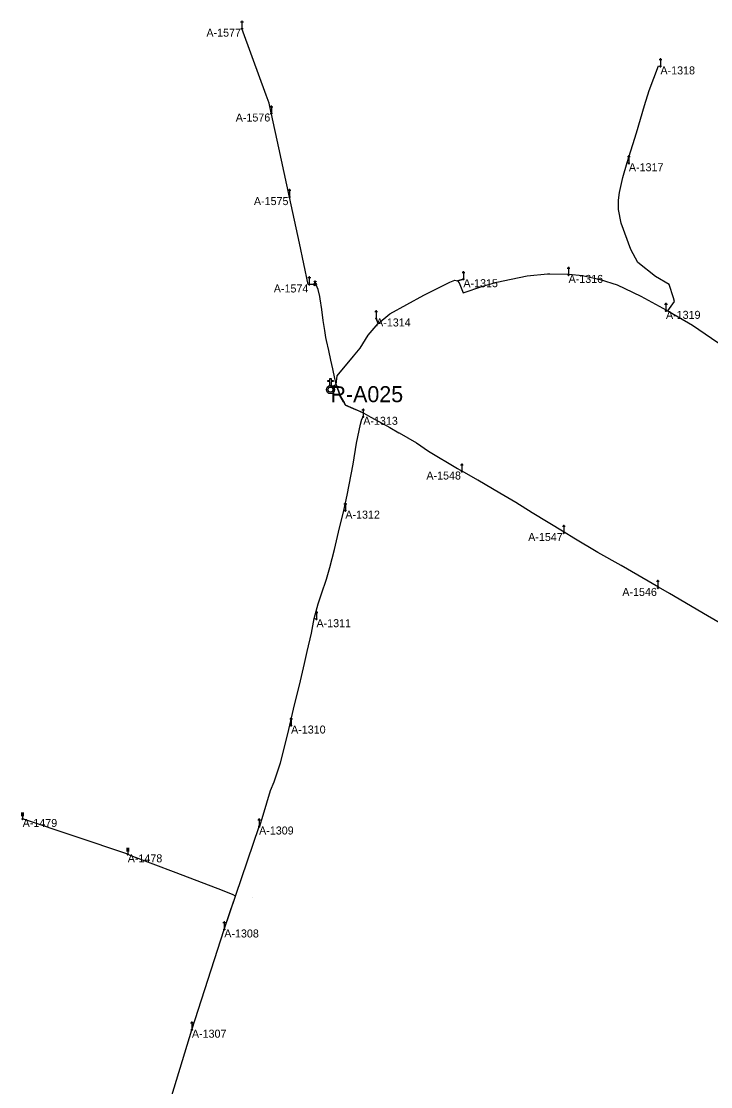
# Model space of a CAD drawing. Extents: x -729889 to -691139, y -995431 to -974354.
# Drawn here: x -725212 to -724953.8, y -975931.3 to -975532.2 of the extents above; entities that cross this region are included whole.
import ezdxf

# ---------------------------------------------------------------- set-up
doc = ezdxf.new("R2010")
doc.units = 0
for name, color, linetype in [('AES venkovní vedení', 7, 'Continuous'), ('Atributy', 7, 'Continuous'), ('Dočasné zaměření bodu', 7, 'Continuous'), ('Kabelové vedení VO', 7, 'Continuous'), ('Skutečně zaměřené kabelové vedení', 7, 'Continuous'), ('Spojka kabelová', 7, 'Continuous'), ('Spínací bod veřejného osvětlení', 7, 'Continuous'), ('Světelný bod na stožáru jiného správce (ČEZ)', 7, 'Continuous'), ('Světelný bod na stožáru sadovém', 7, 'Continuous')]:
    doc.layers.add(name, color=color, linetype=linetype)

# ---------------------------------------------------------------- blocks, each defined once
blk = doc.blocks.new('POINT_DISPLAY')
blk.add_line((0, 0), (0, 0))
blk = doc.blocks.new('6.571')
at = {"layer": 'Světelný bod na stožáru sadovém'}
for p, q in [((-0.51, 2.54), (0.51, 2.54)), ((0, 2.54), (0, 0.2))]:
    blk.add_line(p, q, dxfattribs=at)
for points in [[(0.25, 2.54), (0.25, 2.56), (0.25, 2.58), (0.24, 2.6), (0.24, 2.62), (0.23, 2.64), (0.22, 2.66), (0.21, 2.69), (0.19, 2.7), (0.18, 2.72), (0.16, 2.73), (0.15, 2.75), (0.13, 2.76), (0.11, 2.77), (0.09, 2.78), (0.07, 2.78), (0.05, 2.79), (0.02, 2.79), (0, 2.79), (-0.02, 2.79), (-0.05, 2.79), (-0.07, 2.78), (-0.09, 2.78), (-0.11, 2.77), (-0.13, 2.76), (-0.15, 2.75), (-0.16, 2.73), (-0.18, 2.72), (-0.19, 2.7), (-0.21, 2.69), (-0.22, 2.66), (-0.23, 2.64), (-0.24, 2.62), (-0.24, 2.6), (-0.25, 2.58), (-0.25, 2.56), (-0.25, 2.54)], [(-0.2, 0), (-0.17, -0.1), (-0.08, -0.18), (0.04, -0.19), (0.13, -0.14), (0.19, -0.05), (0.18, 0.07), (0.12, 0.15), (0.02, 0.19), (-0.09, 0.17), (-0.17, 0.09), (-0.18, -0.01), (-0.15, -0.1), (-0.06, -0.17), (0.04, -0.17), (0.12, -0.12), (0.17, -0.03), (0.16, 0.08), (0.1, 0.14), (0.01, 0.17), (-0.09, 0.14), (-0.15, 0.07), (-0.16, -0.01), (-0.12, -0.1), (-0.04, -0.15), (0.04, -0.15), (0.12, -0.1), (0.15, -0.01), (0.14, 0.07), (0.08, 0.13), (-0.01, 0.15), (-0.09, 0.12), (-0.13, 0.06), (-0.14, -0.02), (-0.1, -0.1), (-0.03, -0.13), (0.04, -0.13), (0.11, -0.08), (0.13, 0), (0.12, 0.07), (0.06, 0.12), (-0.02, 0.13), (-0.08, 0.1), (-0.12, 0.05), (-0.12, -0.03), (-0.08, -0.09), (-0.02, -0.11), (0.05, -0.11), (0.1, -0.06), (0.11, 0.01), (0.1, 0.06), (0.05, 0.11), (-0.02, 0.11), (-0.07, 0.09), (-0.1, 0.04), (-0.1, -0.03), (-0.06, -0.08), (-0.02, -0.1), (0.05, -0.08), (0.09, -0.04), (0.1, 0.01), (0.08, 0.06), (0.03, 0.09), (-0.02, 0.09), (-0.06, 0.07), (-0.08, 0.02), (-0.08, -0.03), (-0.05, -0.06), (-0.01, -0.08), (0.04, -0.06), (0.07, -0.03), (0.07, 0.01), (0.06, 0.05), (0.02, 0.07), (-0.02, 0.07), (-0.05, 0.05), (-0.07, 0.02), (-0.06, -0.03), (-0.04, -0.05), (0, -0.06), (0.04, -0.04), (0.05, -0.02), (0.06, 0.01), (0.04, 0.04), (0.01, 0.05), (-0.02, 0.05), (-0.04, 0.04), (-0.05, 0.01), (-0.04, -0.02), (-0.02, -0.03), (0.01, -0.04), (0.03, -0.03), (0.04, -0.01), (0.04, 0.01), (0.02, 0.03), (0.01, 0.04), (-0.01, 0.03), (-0.02, 0.02), (-0.03, 0.01), (-0.02, -0.01), (-0.01, -0.02)], [(-0.01, -0.02), (0.01, -0.02), (0.01, -0.01), (0.02, 0), (0.02, 0.01), (0.01, 0.02), (0, 0.02), (-0.01, 0.01), (-0.01, 0.01), (-0.01, 0.01)]]:
    blk.add_lwpolyline(points, dxfattribs=at)
blk.add_circle((0, 0), 0.203, dxfattribs=at)
blk = doc.blocks.new('5.25')
at = {"layer": 'Světelný bod na stožáru jiného správce (ČEZ)'}
for p, q in [((-0.5, 2.29), (0.5, 2.29)), ((-0.5, 1.79), (0.5, 1.79)), ((-0.5, 1.29), (0.5, 1.29)), ((0, 2.29), (0, 0.2))]:
    blk.add_line(p, q, dxfattribs=at)
for points in [[(-0.2, 0), (-0.17, -0.1), (-0.07, -0.18), (0.04, -0.18), (0.13, -0.14), (0.18, -0.04), (0.17, 0.07), (0.11, 0.15), (0.02, 0.19), (-0.09, 0.16), (-0.16, 0.08), (-0.18, 0), (-0.14, -0.1), (-0.05, -0.16), (0.04, -0.16), (0.12, -0.12), (0.17, -0.02), (0.15, 0.07), (0.1, 0.14), (0, 0.17), (-0.09, 0.14), (-0.14, 0.07), (-0.16, -0.01), (-0.12, -0.1), (-0.04, -0.15), (0.04, -0.14), (0.11, -0.1), (0.15, -0.01), (0.13, 0.07), (0.08, 0.13), (0, 0.15), (-0.08, 0.12), (-0.13, 0.06), (-0.14, -0.02), (-0.09, -0.09), (-0.03, -0.13), (0.04, -0.12), (0.1, -0.07), (0.13, 0), (0.11, 0.06), (0.06, 0.11), (-0.01, 0.13), (-0.08, 0.1), (-0.11, 0.04), (-0.12, -0.02), (-0.08, -0.08), (-0.02, -0.11), (0.04, -0.1), (0.09, -0.05), (0.11, 0), (0.09, 0.06), (0.04, 0.1), (-0.02, 0.11), (-0.07, 0.08), (-0.1, 0.03), (-0.09, -0.03), (-0.06, -0.07), (-0.01, -0.09), (0.04, -0.08), (0.08, -0.04), (0.09, 0), (0.07, 0.05), (0.03, 0.09), (-0.02, 0.09), (-0.06, 0.06), (-0.08, 0.02), (-0.07, -0.03), (-0.05, -0.06), (0, -0.07), (0.04, -0.06), (0.06, -0.03), (0.07, 0.01), (0.05, 0.05), (0.02, 0.07), (-0.01, 0.07), (-0.05, 0.05), (-0.06, 0.01), (-0.05, -0.02), (-0.03, -0.04), (0, -0.05), (0.03, -0.04), (0.05, -0.02), (0.05, 0.01), (0.04, 0.04), (0.01, 0.05), (-0.01, 0.05), (-0.03, 0.03), (-0.04, 0), (-0.04, -0.01), (-0.02, -0.03), (0, -0.03), (0.02, -0.02), (0.03, -0.01), (0.03, 0.01), (0.02, 0.02), (0, 0.03), (-0.01, 0.03), (-0.02, 0.02), (-0.02, 0), (-0.02, 0), (-0.01, -0.01)], [(-0.01, -0.01), (0, -0.01), (0.01, -0.01), (0.01, 0), (0.01, 0.01), (0.01, 0.01), (0, 0.01), (0, 0.01), (0, 0), (0, 0)]]:
    blk.add_lwpolyline(points, dxfattribs=at)
blk.add_circle((0, 0), 0.199, dxfattribs=at)
blk = doc.blocks.new('4.0200_BB')
at = {"layer": 'Spojka kabelová'}
blk.add_lwpolyline([(-0.02, 0.01), (-0.02, 0.17), (-0.1, 0.17), (-0.1, 0.21), (-0.02, 0.21), (-0.02, 0.28), (0.02, 0.28), (0.02, 0.21), (0.11, 0.21), (0.11, 0.17), (0.02, 0.17), (0.02, 0.01)], close=True, dxfattribs=at)
for radius in [0.15, 0.0945]:
    blk.add_circle((0, -0.13), radius, dxfattribs=at)
blk = doc.blocks.new('6.06')
at = {"layer": 'Spínací bod veřejného osvětlení'}
blk.add_lwpolyline([(-0.22, 0.06), (-0.22, 1.7), (-1.04, 1.7), (-1.04, 2.08), (-0.22, 2.08), (-0.22, 2.83), (0.23, 2.83), (0.23, 2.08), (1.06, 2.08), (1.06, 1.7), (0.23, 1.7), (0.23, 0.06)], close=True, dxfattribs=at)
for radius in [1.5, 0.945]:
    blk.add_circle((0, -1.33), radius, dxfattribs=at)

msp = doc.modelspace()

# ---------------------------------------------------------------- linework, layer by layer
at = {"layer": 'AES venkovní vedení'}
msp.add_line((-725172.11, -975844.24), (-725211.48, -975831.01), dxfattribs=at)
at = {"layer": 'Kabelové vedení VO'}
for p, q in [((-725135.95, -975872.4), (-725122.91, -975833.82)), ((-725148.08, -975909.95), (-725135.95, -975872.4)), ((-725159.41, -975946.91), (-725148.08, -975909.95))]:
    msp.add_line(p, q, dxfattribs=at)
at = {"layer": 'Skutečně zaměřené kabelové vedení'}
for points in [[(-725118.33, -975566.69), (-725118.39, -975566.43), (-725119.2, -975562.83), (-725120.3, -975559.83), (-725125.47, -975545.41), (-725129.32, -975534.91)], [(-724984.4, -975585.32), (-724985.04, -975585.04), (-724981.54, -975573.95), (-724978.52, -975563.65), (-724976.75, -975558.1), (-724973.26, -975548.78), (-724972.58, -975549.04)], [(-725111.51, -975598), (-725115.55, -975579.58), (-725118.29, -975566.93), (-725118.33, -975566.69)], [(-724970.51, -975640.62), (-724969.79, -975640.61), (-724967.32, -975637.08), (-724967.66, -975635.71), (-724969.37, -975630.8), (-724974.43, -975627.72), (-724981.01, -975622.48), (-724983.72, -975617.67), (-724987.35, -975607.77), (-724988.33, -975602.64), (-724988.3, -975599.15), (-724987.93, -975596.28), (-724986.62, -975590.67), (-724985.04, -975585.04), (-724984.4, -975585.32)], [(-725104.1, -975630.74), (-725104.48, -975630.73), (-725104.54, -975630.75), (-725107.83, -975615.32), (-725111.51, -975598)], [(-725079.08, -975643.47), (-725078.31, -975645.35), (-725073.91, -975641.74), (-725061.23, -975634.7), (-725051.45, -975629.87), (-725049.55, -975629.2), (-725048.6, -975629.39), (-725046.39, -975628.76)], [(-725046.39, -975628.76), (-725048.6, -975629.39), (-725047.97, -975630.18), (-725046.53, -975633.83), (-725039.1, -975631.36), (-725033.91, -975629.89), (-725028.55, -975628.71), (-725022.45, -975627.55), (-725014.9, -975626.79), (-725013.97, -975626.75), (-725006.95, -975626.84), (-725006.99, -975627.16)], [(-725006.99, -975627.16), (-725006.95, -975626.84), (-725001.77, -975627.44), (-724995.15, -975628.85), (-724988.74, -975630.85), (-724985.88, -975632.29), (-724979.98, -975635.15), (-724970.31, -975640.32), (-724970.51, -975640.62)], [(-725096.17, -975668.83), (-725095.17, -975668.88), (-725094.08, -975668.2), (-725094.33, -975667.01), (-725094.56, -975665.98), (-725095.33, -975662.41), (-725096.06, -975659.1), (-725096.85, -975655.51), (-725097.68, -975651.78), (-725097.94, -975650.58), (-725098.32, -975648), (-725098.86, -975644.27), (-725099.45, -975640.09), (-725100.01, -975636.09), (-725100.13, -975635.28), (-725100.8, -975632.67), (-725101.75, -975630.21), (-725101.96, -975630.29), (-725102.2, -975630.66), (-725102.65, -975630.72), (-725104.1, -975630.74)], [(-724970.51, -975640.62), (-724969.79, -975640.61), (-724960.63, -975646.05), (-724953.47, -975650.88), (-724946.87, -975655.31), (-724938.42, -975660.75), (-724938.61, -975661.06)], [(-725096.17, -975668.83), (-725095.14, -975668.89), (-725094.07, -975668.22), (-725093.67, -975665), (-725087.51, -975657.57), (-725085.07, -975654.65), (-725082.12, -975649.75), (-725078.31, -975645.35), (-725079.08, -975643.47)], [(-725083.9, -975680.32), (-725083.64, -975678.92), (-725090.6, -975676), (-725092.56, -975672.4), (-725094.07, -975668.22), (-725095.14, -975668.89), (-725096.17, -975668.83)], [(-725096.17, -975668.83), (-725095.14, -975668.89), (-725094.07, -975668.22), (-725092.56, -975672.4), (-725090.6, -975676), (-725087.7, -975677.22), (-725085.61, -975678.1), (-725083.64, -975678.92), (-725081.03, -975680.43), (-725076.47, -975682.95), (-725073.93, -975684.35), (-725070.61, -975686.28), (-725070.4, -975686.4), (-725063.98, -975690.13), (-725059.41, -975693.24), (-725048.56, -975699.66), (-725046.84, -975700.66), (-725046.92, -975700.82)], [(-725090.61, -975715.48), (-725091.14, -975715.44), (-725089.95, -975709.71), (-725087.63, -975698.1), (-725086.39, -975690.26), (-725084.94, -975683.15), (-725084.42, -975681.16), (-725083.9, -975680.32)], [(-725008.79, -975723.84), (-725008.61, -975723.6), (-725020.58, -975716.25), (-725026.7, -975712.38), (-725032.78, -975708.91), (-725040.93, -975704.12), (-725046.84, -975700.66), (-725046.92, -975700.82)], [(-725101.42, -975756.15), (-725102.24, -975755.96), (-725100.79, -975750.42), (-725099.51, -975746.6), (-725097.7, -975741.2), (-725096.43, -975736.84), (-725094.68, -975730.03), (-725093.14, -975723.51), (-725091.14, -975715.44), (-725090.61, -975715.48)], [(-724973.53, -975744.44), (-724973.3, -975744.1), (-724987.35, -975735.99), (-724996.03, -975731.15), (-725004.97, -975725.84), (-725008.61, -975723.6), (-725008.79, -975723.84)], [(-724936.42, -975765.96), (-724936.31, -975765.8), (-724941.63, -975762.65), (-724954.95, -975754.91), (-724969.15, -975746.49), (-724973.3, -975744.1), (-724973.53, -975744.44)], [(-725110.93, -975795.99), (-725111.42, -975795.88), (-725110.09, -975789.9), (-725107.45, -975779.26), (-725105.85, -975772.72), (-725104.96, -975768.27), (-725103.31, -975761.34), (-725102.24, -975755.96), (-725101.42, -975756.15)], [(-725122.91, -975833.82), (-725122.72, -975834.04), (-725121.4, -975829.53), (-725118.68, -975820.39), (-725117.32, -975817.1), (-725114.9, -975809.97), (-725112.12, -975799.05), (-725111.42, -975795.88), (-725110.93, -975795.99)], [(-725135.95, -975872.4), (-725133.53, -975864.92), (-725133.04, -975863.54), (-725131.77, -975859.99), (-725132.65, -975859.48), (-725136.64, -975857.82), (-725154.02, -975851.16), (-725171.25, -975844.64), (-725172.11, -975844.24)]]:
    msp.add_lwpolyline(points, dxfattribs=at)

# ---------------------------------------------------------------- block references
at = {"layer": 'Dočasné zaměření bodu'}
msp.add_blockref('POINT_DISPLAY', (-725125.27, -975860.58), dxfattribs=at)
at = {"layer": 'Spojka kabelová', "xscale": 3.3333332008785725, "yscale": 3.3333332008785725}
msp.add_blockref('4.0200_BB', (-725101.96, -975630.29), dxfattribs=at)
at = {"layer": 'Spínací bod veřejného osvětlení'}
msp.add_blockref('6.06', (-725096.17, -975668.83), dxfattribs=at)
at = {"layer": 'Světelný bod na stožáru jiného správce (ČEZ)', "xscale": 1.0049999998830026, "yscale": 1.0049999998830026}
for p in [(-725211.48, -975831.01), (-725172.11, -975844.24)]:
    msp.add_blockref('5.25', p, dxfattribs=at)
at = {"layer": 'Světelný bod na stožáru sadovém'}
for p, xscale, yscale in [((-725129.32, -975534.91), 0.9850000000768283, 0.9850000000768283), ((-724972.58, -975549.04), 1.0016949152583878, 1.0016949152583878), ((-725118.33, -975566.69), 0.9850000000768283, 0.9850000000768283), ((-724984.4, -975585.32), 1.0016949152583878, 1.0016949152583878), ((-725111.51, -975598), 1.0016949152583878, 1.0016949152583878), ((-725006.99, -975627.16), 1.0016949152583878, 1.0016949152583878), ((-725104.1, -975630.74), 1.0016949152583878, 1.0016949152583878), ((-725046.39, -975628.76), 1.0016949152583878, 1.0016949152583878), ((-725079.08, -975643.47), 1.0016949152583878, 1.0016949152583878), ((-724970.51, -975640.62), 1.0016949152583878, 1.0016949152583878), ((-725083.9, -975680.32), 1.0016949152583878, 1.0016949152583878), ((-725046.92, -975700.82), 0.9850000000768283, 0.9850000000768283), ((-725090.61, -975715.48), 1.0016949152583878, 1.0016949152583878), ((-725008.79, -975723.84), 0.9850000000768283, 0.9850000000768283), ((-724973.53, -975744.44), 0.9850000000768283, 0.9850000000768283), ((-725101.42, -975756.15), 1.0016949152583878, 1.0016949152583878), ((-725110.93, -975795.99), 1.0016949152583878, 1.0016949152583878), ((-725122.91, -975833.82), 1.0016949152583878, 1.0016949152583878), ((-725135.95, -975872.4), 1.0016949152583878, 1.0016949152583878), ((-725148.08, -975909.95), 1.0016949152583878, 1.0016949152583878)]:
    msp.add_blockref('6.571', p, dxfattribs=dict(at, xscale=xscale, yscale=yscale))

# ---------------------------------------------------------------- texts
at = {"layer": 'Atributy'}
for s, height, p in [('A-1577', 3, (-725142.65, -975537.92)), ('A-1318', 3, (-724972.58, -975552.05)), ('A-1576', 3, (-725131.66, -975569.7)), ('A-1317', 3, (-724984.4, -975588.33)), ('A-1575', 3, (-725124.86, -975601.01)), ('A-1315', 3, (-725046.39, -975631.77)), ('A-1316', 3, (-725006.99, -975630.17)), ('A-1574', 3, (-725117.41, -975633.75)), ('A-1319', 3, (-724970.51, -975643.63)), ('A-1314', 3, (-725079.08, -975646.48)), ('R-A025', 6, (-725096.17, -975674.85)), ('A-1313', 3, (-725083.9, -975683.33)), ('A-1548', 3, (-725060.25, -975703.83)), ('A-1312', 3, (-725090.61, -975718.49)), ('A-1547', 3, (-725022.12, -975726.86)), ('A-1546', 3, (-724986.86, -975747.45)), ('A-1311', 3, (-725101.42, -975759.16)), ('A-1310', 3, (-725110.93, -975799)), ('A-1479', 3, (-725211.48, -975834.02)), ('A-1309', 3, (-725122.91, -975836.83)), ('A-1478', 3, (-725172.11, -975847.25)), ('A-1308', 3, (-725135.95, -975875.41)), ('A-1307', 3, (-725148.08, -975912.96))]:
    msp.add_text(s, height=height, dxfattribs=at).set_placement(p)

doc.saveas('drawing.dxf')
